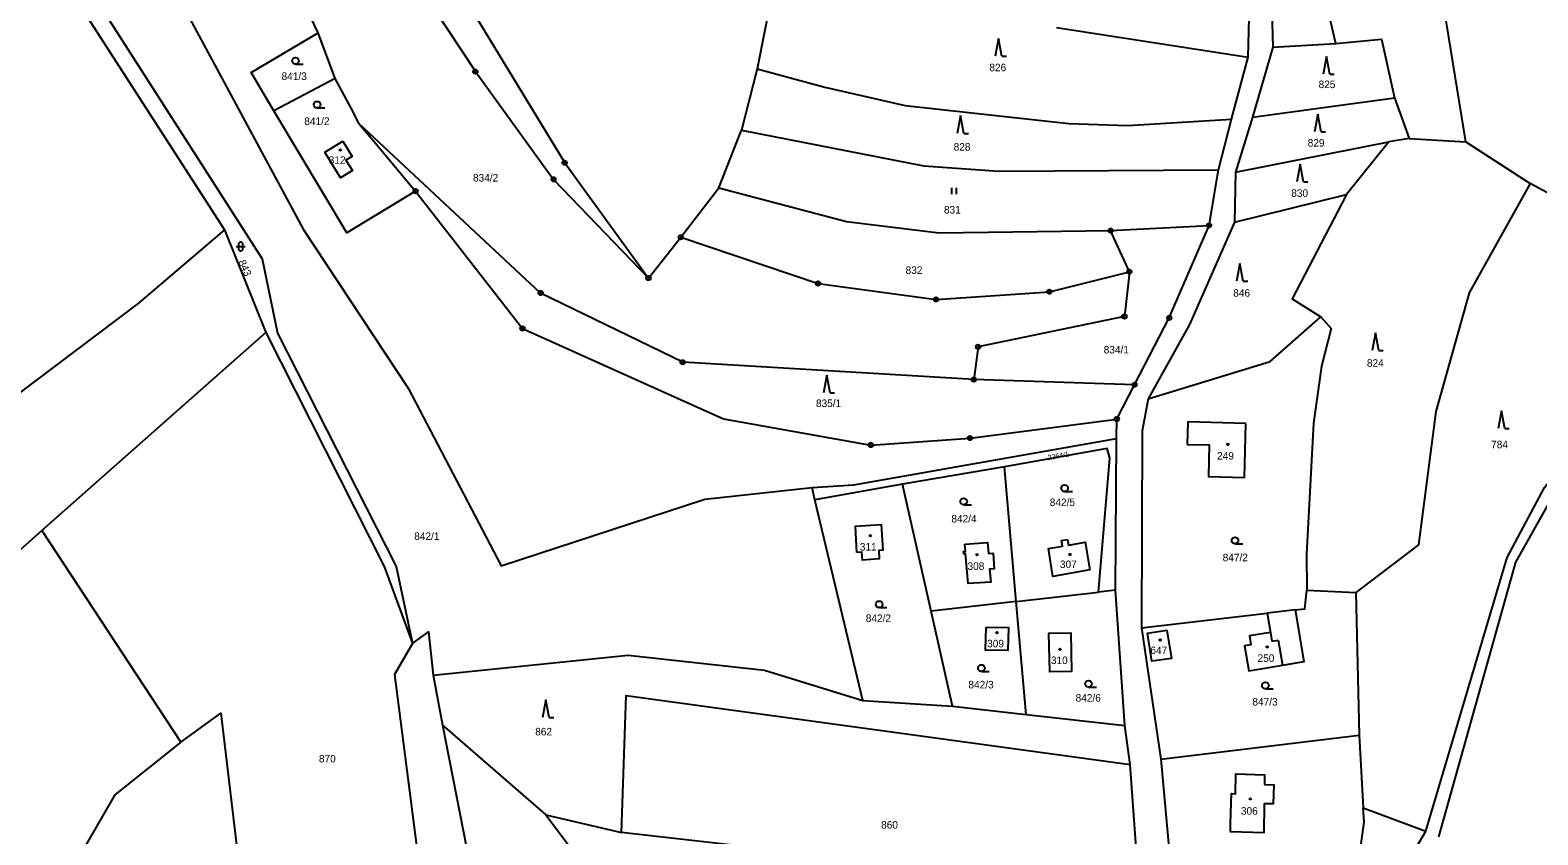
# Model space of a CAD drawing. Extents: x -725728 to -720881, y -1068679 to -1063504.
# Drawn here: x -723011.8 to -722672.1, y -1064115.7 to -1063934.3 of the extents above; entities that cross this region are included whole.
import ezdxf

# ---------------------------------------------------------------- set-up
doc = ezdxf.new("R2010")
doc.units = 0
for name, color, linetype in [('Hranice parcel', 7, 'Continuous'), ('Parcelní čísla', 7, 'Continuous'), ('Vnitřní kresba', 7, 'Continuous'), ('Značky bodu BP', 7, 'Continuous'), ('Značky budov', 7, 'Continuous'), ('Značky kultur', 7, 'Continuous')]:
    doc.layers.add(name, color=color, linetype=linetype)

# ---------------------------------------------------------------- blocks, each defined once
blk = doc.blocks.new('4.02_3')
at = {"layer": 'Značky budov'}
blk.add_circle((-0.001, 0), 0.0175, dxfattribs=at)
blk = doc.blocks.new('4.02_4')
at = {"layer": 'Značky budov'}
blk.add_circle((-0.001, 0), 0.0175, dxfattribs=at)
blk = doc.blocks.new('3.04_2')
at = {"layer": 'Značky kultur'}
blk.add_line((0.001, 0), (0.176, 0), dxfattribs=at)
blk.add_circle((0.001, 0.075), 0.075, dxfattribs=at)
blk = doc.blocks.new('3.04_3')
at = {"layer": 'Značky kultur'}
blk.add_line((0.001, 0), (0.176, 0), dxfattribs=at)
blk.add_circle((0.001, 0.075), 0.075, dxfattribs=at)
blk = doc.blocks.new('3.16_2')
at = {"layer": 'Značky kultur'}
for p, q in [((-0.1, 0.1), (0.1, 0.1)), ((-0.05, 0.15), (-0.05, 0.05)), ((0.05, 0.05), (0.05, 0.15))]:
    blk.add_line(p, q, dxfattribs=at)
for centre, start, end in [((0, 0.15), 0, 180), ((0, 0.05), 180, 359.9879)]:
    blk.add_arc(centre, 0.05, start, end, dxfattribs=at)
blk = doc.blocks.new('3.08_1')
at = {"layer": 'Značky kultur'}
for p, q in [((0, 0.4), (-0.075, 0)), ((0.075, 0), (0, 0.4)), ((0.075, 0), (0.175, 0))]:
    blk.add_line(p, q, dxfattribs=at)
blk = doc.blocks.new('3.08_2')
at = {"layer": 'Značky kultur'}
for p, q in [((0, 0.4), (-0.075, 0)), ((0.075, 0), (0, 0.4)), ((0.075, 0), (0.175, 0))]:
    blk.add_line(p, q, dxfattribs=at)
blk = doc.blocks.new('3.06_1')
at = {"layer": 'Značky kultur'}
for p, q in [((-0.051, 0), (-0.051, 0.15)), ((0.049, 0), (0.049, 0.15))]:
    blk.add_line(p, q, dxfattribs=at)
blk = doc.blocks.new('1.05_1')
at = {"layer": 'Značky bodu BP'}
for radius in [0.05, 0.00303]:
    blk.add_circle((0, 0), radius, dxfattribs=at)
blk = doc.blocks.new('1.05_2')
at = {"layer": 'Značky bodu BP'}
for radius in [0.05, 0.00303]:
    blk.add_circle((0, 0), radius, dxfattribs=at)

msp = doc.modelspace()

# ---------------------------------------------------------------- linework, layer by layer
at = {"layer": 'Hranice parcel'}
for p, q in [((-723011.01, -1063912.67), (-722968.06, -1063979.33)), ((-722943.14, -1063945.17), (-722946.9, -1063934.93)), ((-722780.52, -1063933.68), (-722737.37, -1063940.42)), ((-722731.82, -1063938.16), (-722736.37, -1063953.9)), ((-722731.82, -1063938.16), (-722717.57, -1063937.33)), ((-722741.13, -1063954.35), (-722737.37, -1063940.42)), ((-722943.14, -1063945.17), (-722956.92, -1063952.47)), ((-722848.01, -1063943.01), (-722851.53, -1063956.84)), ((-722736.37, -1063953.9), (-722704.36, -1063949.57)), ((-722704.36, -1063949.57), (-722701.06, -1063958.72)), ((-722896.8, -1063993.55), (-722937.75, -1063955.35)), ((-722744.06, -1063965.77), (-722741.13, -1063954.35)), ((-722736.37, -1063953.9), (-722740.23, -1063966.29)), ((-722856.68, -1063969.87), (-722851.53, -1063956.84)), ((-722740.23, -1063966.29), (-722705.63, -1063959.49)), ((-722705.63, -1063959.49), (-722715.2, -1063971.35)), ((-722701.06, -1063958.72), (-722705.63, -1063959.49)), ((-722701.06, -1063958.72), (-722688.33, -1063959.51)), ((-722688.33, -1063959.51), (-722673.77, -1063968.85)), ((-722746.16, -1063978.31), (-722744.06, -1063965.77)), ((-722740.23, -1063966.29), (-722740.41, -1063977.55)), ((-722893.88, -1063967.93), (-722872.5, -1063990.19)), ((-722865.2, -1063980.98), (-722856.68, -1063969.87)), ((-722740.41, -1063977.55), (-722715.2, -1063971.35)), ((-722968.06, -1063979.33), (-722958.73, -1064002.45)), ((-722768.35, -1063979.48), (-722746.16, -1063978.31)), ((-722764.12, -1063988.75), (-722768.35, -1063979.48)), ((-722872.5, -1063990.19), (-722865.2, -1063980.98)), ((-722764.12, -1063988.75), (-722765.23, -1063998.85)), ((-722958.73, -1064002.45), (-723009.22, -1064047.09)), ((-722762.95, -1064014.23), (-722799.17, -1064013.07)), ((-722766.95, -1064021.95), (-722762.95, -1064014.23)), ((-722767.01, -1064026.31), (-722766.95, -1064021.95)), ((-722767.22, -1064060.53), (-722767.01, -1064026.31)), ((-722792.28, -1064032.7), (-722815.26, -1064036.62)), ((-722789.64, -1064063.07), (-722792.28, -1064032.7)), ((-722834.98, -1064040.18), (-722835.62, -1064037.38)), ((-722815.26, -1064036.62), (-722834.98, -1064040.18)), ((-722808.79, -1064065.24), (-722815.26, -1064036.62)), ((-722824.17, -1064085.42), (-722834.98, -1064040.18)), ((-723009.22, -1064047.09), (-723057.25, -1064089.54)), ((-723009.22, -1064047.09), (-722977.86, -1064094.75)), ((-722789.64, -1064063.07), (-722771.05, -1064060.96)), ((-722767.22, -1064060.53), (-722771.05, -1064060.96)), ((-722765.14, -1064091.05), (-722767.22, -1064060.53)), ((-722724.15, -1064060.56), (-722713.12, -1064061.07)), ((-722713.12, -1064061.07), (-722712.34, -1064093.18)), ((-722789.64, -1064063.07), (-722808.79, -1064065.24)), ((-722787.42, -1064088.52), (-722789.64, -1064063.07)), ((-722803.95, -1064086.65), (-722808.79, -1064065.24)), ((-722761.42, -1064069.05), (-722733.05, -1064065.73)), ((-722726.7, -1064064.99), (-722733.05, -1064065.73)), ((-722761.42, -1064069.05), (-722757, -1064098.65)), ((-722921.01, -1064079.7), (-722918.9, -1064090.97)), ((-722824.17, -1064085.42), (-722803.95, -1064086.65)), ((-722803.95, -1064086.65), (-722787.42, -1064088.52)), ((-722787.42, -1064088.52), (-722765.14, -1064091.05)), ((-722918.9, -1064090.97), (-722895.6, -1064111.17)), ((-722763.96, -1064099.84), (-722765.14, -1064091.05)), ((-722757, -1064098.65), (-722712.34, -1064093.18)), ((-722712.34, -1064093.18), (-722711.42, -1064109.61)), ((-722757, -1064098.65), (-722753.21, -1064140.55)), ((-722895.6, -1064111.17), (-722888.35, -1064120.85)), ((-722895.6, -1064111.17), (-722878.57, -1064115.16)), ((-722711.42, -1064109.61), (-722697.33, -1064114.84)), ((-722716.97, -1064148.27), (-722697.33, -1064114.84))]:
    msp.add_line(p, q, dxfattribs=at)
for points in [[(-722688.33, -1063959.51), (-722694.61, -1063920.57), (-722713.92, -1063877.49), (-722732.87, -1063840.95), (-722743.61, -1063805.2), (-722752.06, -1063752.2), (-722760.29, -1063721.39)], [(-722737.37, -1063940.42), (-722736.91, -1063922.85), (-722737.96, -1063909.29), (-722739.94, -1063896.98), (-722754.43, -1063850.65), (-722764.16, -1063808.91), (-722768.15, -1063771.99), (-722772.85, -1063753.31), (-722787.85, -1063726.84)], [(-722764.73, -1063770.67), (-722760.23, -1063809.34), (-722750.56, -1063849.5), (-722735.84, -1063898.29), (-722732.35, -1063918.8), (-722731.82, -1063938.16)], [(-722717.57, -1063937.33), (-722722.09, -1063917.97), (-722731.76, -1063883.25), (-722736.91, -1063870.86), (-722745.57, -1063846.8), (-722755.37, -1063812.61), (-722764.73, -1063770.67)], [(-722968.57, -1063812.08), (-722962.97, -1063827.2), (-722951.23, -1063846.56), (-722912.62, -1063929.29), (-722891.38, -1063964.19), (-722872.5, -1063990.19)], [(-722971.18, -1063851.63), (-722953.82, -1063868.78), (-722937.15, -1063904.72), (-722911.51, -1063943.65), (-722893.88, -1063967.93)], [(-722946.9, -1063934.93), (-722948.7, -1063931.32), (-722962.49, -1063891.17), (-722971.32, -1063872.71), (-722984.36, -1063857.65)], [(-723007.76, -1063910.49), (-722992.68, -1063900.4), (-722950.28, -1063979.15), (-722926.68, -1064015.01), (-722905.67, -1064055.06), (-722859.81, -1064039.98), (-722835.62, -1064037.38)], [(-723007.76, -1063910.49), (-722959.53, -1063985.86), (-722956.1, -1064002.62), (-722929.37, -1064055.18), (-722925.64, -1064072.55)], [(-722839.11, -1063927.32), (-722844.62, -1063925.91), (-722848.01, -1063943.01)], [(-722956.92, -1063952.47), (-722962.04, -1063943.87), (-722946.9, -1063934.93)], [(-722717.57, -1063937.33), (-722707.33, -1063936.36), (-722704.36, -1063949.57)], [(-722937.75, -1063955.35), (-722939.03, -1063952.68), (-722943.14, -1063945.17)], [(-722848.01, -1063943.01), (-722832.75, -1063947.18), (-722814.66, -1063951.28), (-722777.77, -1063955.38), (-722764.55, -1063955.82), (-722741.13, -1063954.35)], [(-722924.98, -1063970.6), (-722940.51, -1063980), (-722956.92, -1063952.47)], [(-722937.75, -1063955.35), (-722934.11, -1063959.7), (-722924.98, -1063970.6)], [(-722941.35, -1063959.32), (-722939.3, -1063962.79), (-722940.68, -1063963.61), (-722939.22, -1063965.95), (-722941.87, -1063967.61), (-722945.42, -1063961.79), (-722941.35, -1063959.32)], [(-722851.53, -1063956.84), (-722810.46, -1063964.85), (-722793.53, -1063966.07), (-722744.06, -1063965.77)], [(-722673.77, -1063968.85), (-722687.52, -1063993.51), (-722695.09, -1064020.28), (-722698.96, -1064050.3), (-722713.12, -1064061.07)], [(-722650.1, -1063973.87), (-722666.26, -1063972.91), (-722673.77, -1063968.85)], [(-722924.98, -1063970.6), (-722900.88, -1064001.53), (-722855.58, -1064021.91), (-722822.39, -1064027.81), (-722800.03, -1064026.25), (-722766.95, -1064021.95)], [(-722856.68, -1063969.87), (-722827.89, -1063977.42), (-722806.99, -1063979.98), (-722768.35, -1063979.48)], [(-722715.2, -1063971.35), (-722727.45, -1063994.86), (-722720.97, -1063998.94)], [(-722968.06, -1063979.33), (-722987.44, -1063995.84), (-723024.74, -1064023.96), (-723057.31, -1064051.95), (-723073.59, -1064068.58)], [(-722762.95, -1064014.23), (-722755.14, -1063999.14), (-722746.16, -1063978.31)], [(-722740.41, -1063977.55), (-722750.6, -1064000.63), (-722759.91, -1064017.42)], [(-722865.2, -1063980.98), (-722834.28, -1063991.4), (-722807.7, -1063995), (-722782.14, -1063993.26), (-722764.12, -1063988.75)], [(-722697.33, -1064114.84), (-722678.96, -1064053.2), (-722670.58, -1064037.41), (-722639.37, -1063997.14), (-722620.92, -1063980.05)], [(-722799.17, -1064013.07), (-722864.79, -1064009.15), (-722896.8, -1063993.55)], [(-722765.23, -1063998.85), (-722798.22, -1064005.69), (-722799.17, -1064013.07)], [(-722759.91, -1064017.42), (-722732.43, -1064008.98), (-722720.97, -1063998.94)], [(-722720.97, -1063998.94), (-722718.68, -1064001.52), (-722720.86, -1064010.03), (-722722.6, -1064022.85), (-722724.23, -1064052.4), (-722724.15, -1064060.56)], [(-722958.73, -1064002.45), (-722932.03, -1064055.22), (-722925.64, -1064072.55)], [(-722759.91, -1064017.42), (-722761.22, -1064024.62), (-722761.42, -1064069.05)], [(-722737.87, -1064022.93), (-722750.95, -1064022.62), (-722751.07, -1064027.7)], [(-722751.07, -1064027.7), (-722746.17, -1064027.75), (-722746.32, -1064034.92), (-722738.15, -1064035.12), (-722737.87, -1064022.93)], [(-722835.62, -1064037.38), (-722826.24, -1064036.82), (-722767.01, -1064026.31)], [(-722771.05, -1064060.96), (-722768.56, -1064030.81), (-722769.15, -1064028.62), (-722792.28, -1064032.7)], [(-722694.35, -1064116.15), (-722677.02, -1064054.25), (-722667.94, -1064038.06)], [(-722825.53, -1064052.03), (-722825.81, -1064046.11), (-722820.03, -1064045.74), (-722819.65, -1064051.52), (-722820.61, -1064051.56), (-722820.52, -1064053.48), (-722824.27, -1064053.78), (-722824.44, -1064051.97), (-722825.53, -1064052.03)], [(-722801.2, -1064050.17), (-722796.1, -1064049.76), (-722795.9, -1064052.29), (-722794.85, -1064052.2), (-722794.56, -1064055.71), (-722795.61, -1064055.8), (-722795.37, -1064058.74), (-722800.47, -1064059.04), (-722801.02, -1064052.27), (-722801.43, -1064052.31), (-722801.47, -1064051.78), (-722801.07, -1064051.75), (-722801.2, -1064050.17)], [(-722778.1, -1064049.1), (-722777.88, -1064050.39), (-722774.08, -1064049.74), (-722773.01, -1064055.96), (-722781.36, -1064057.45), (-722782.37, -1064051.17), (-722779.22, -1064050.63), (-722779.45, -1064049.33), (-722778.1, -1064049.1)], [(-722726.7, -1064064.99), (-722724.55, -1064064.74), (-722724.15, -1064060.56)], [(-722733.05, -1064065.73), (-722732.33, -1064070.05), (-722737.05, -1064070.84), (-722736.72, -1064072.82), (-722738.18, -1064073.06), (-722737.23, -1064078.7), (-722729.64, -1064077.42), (-722724.74, -1064076.59), (-722726.7, -1064064.99)], [(-722925.64, -1064072.55), (-722922.04, -1064069.91), (-722921.01, -1064079.7)], [(-722796.4, -1064068.86), (-722791.4, -1064068.97), (-722791.53, -1064074.13), (-722796.51, -1064074.02), (-722796.4, -1064068.86)], [(-722777.17, -1064078.88), (-722782.07, -1064078.94), (-722782.24, -1064070.2), (-722777.28, -1064070.14), (-722777.17, -1064078.88)], [(-722755.65, -1064069.55), (-722754.63, -1064075.92), (-722759.03, -1064076.56), (-722760.05, -1064070.24), (-722755.65, -1064069.55)], [(-722925.64, -1064072.55), (-722929.72, -1064079.54), (-722914.96, -1064194.66), (-722913.99, -1064213.17), (-722914.06, -1064248.92), (-722916.61, -1064280.62)], [(-722921.01, -1064079.7), (-722877.11, -1064075.21), (-722846.34, -1064078.55), (-722824.17, -1064085.42)], [(-722878.57, -1064115.16), (-722877.53, -1064084.29), (-722763.96, -1064099.84)], [(-722977.86, -1064094.75), (-722968.87, -1064088.27), (-722964.42, -1064125.55), (-722964.12, -1064147.8), (-722965.5, -1064176.78), (-722967.67, -1064202.41)], [(-722918.9, -1064090.97), (-722913.47, -1064118.51), (-722906.45, -1064165.66), (-722902.5, -1064204.1), (-722900.95, -1064249.24), (-722901.64, -1064278.42), (-722904.31, -1064294.42)], [(-722977.86, -1064094.75), (-722992.79, -1064106.64), (-723002.3, -1064123.21), (-723009.81, -1064148.68)], [(-722758.39, -1064144.68), (-722761.66, -1064131.03), (-722763.96, -1064099.84)], [(-722733.71, -1064104.31), (-722731.58, -1064104.38), (-722731.71, -1064108.71), (-722733.73, -1064108.72), (-722733.86, -1064115.2), (-722741.36, -1064114.99), (-722741.33, -1064113.04), (-722741.08, -1064106.38), (-722740.2, -1064106.4), (-722740.12, -1064101.89), (-722733.65, -1064102.14), (-722733.71, -1064104.31)], [(-722714.45, -1064135.8), (-722711.24, -1064112.81), (-722711.42, -1064109.61)], [(-722758.39, -1064144.68), (-722786.59, -1064138.53), (-722850.86, -1064118.29), (-722878.57, -1064115.16)]]:
    msp.add_lwpolyline(points, dxfattribs=at)
at = {"layer": 'Vnitřní kresba'}
for p, q in [((-722732.33, -1064070.05), (-722732, -1064072.03)), ((-722732, -1064072.03), (-722730.59, -1064071.8)), ((-722730.59, -1064071.8), (-722729.64, -1064077.42))]:
    msp.add_line(p, q, dxfattribs=at)

# ---------------------------------------------------------------- block references
at = {"layer": 'Značky bodu BP', "xscale": 10, "yscale": 10}
for name, p in [('1.05_2', (-722911.51, -1063943.65)), ('1.05_1', (-722891.38, -1063964.19)), ('1.05_2', (-722893.88, -1063967.93)), ('1.05_1', (-722924.98, -1063970.6)), ('1.05_1', (-722768.35, -1063979.48)), ('1.05_1', (-722746.16, -1063978.31)), ('1.05_1', (-722865.2, -1063980.98)), ('1.05_1', (-722872.5, -1063990.19)), ('1.05_1', (-722764.12, -1063988.75)), ('1.05_1', (-722896.8, -1063993.55)), ('1.05_2', (-722834.28, -1063991.4)), ('1.05_1', (-722782.14, -1063993.26)), ('1.05_1', (-722807.7, -1063995)), ('1.05_1', (-722765.23, -1063998.85)), ('1.05_2', (-722755.14, -1063999.14)), ('1.05_1', (-722900.88, -1064001.53)), ('1.05_1', (-722798.22, -1064005.69)), ('1.05_2', (-722864.79, -1064009.15)), ('1.05_1', (-722799.17, -1064013.07)), ('1.05_1', (-722762.95, -1064014.23)), ('1.05_1', (-722766.95, -1064021.95)), ('1.05_1', (-722822.39, -1064027.81)), ('1.05_1', (-722800.03, -1064026.25))]:
    msp.add_blockref(name, p, dxfattribs=at)
at = {"layer": 'Značky budov', "xscale": 10, "yscale": 10}
for name, p in [('4.02_3', (-722941.92, -1063961.31)), ('4.02_4', (-722741.93, -1064027.68)), ('4.02_3', (-722822.47, -1064048.24)), ('4.02_3', (-722798.46, -1064052.55)), ('4.02_3', (-722777.47, -1064052.48)), ('4.02_3', (-722793.97, -1064070.09)), ('4.02_3', (-722757.17, -1064071.74)), ('4.02_3', (-722779.73, -1064073.86)), ('4.02_3', (-722733.07, -1064073.31)), ('4.02_3', (-722736.84, -1064107.57))]:
    msp.add_blockref(name, p, dxfattribs=at)
at = {"layer": 'Značky kultur', "xscale": 10, "yscale": 10}
for name, p in [('3.08_2', (-722793.6, -1063940.18)), ('3.04_2', (-722952.04, -1063941.97)), ('3.08_1', (-722719.73, -1063944.23)), ('3.04_2', (-722947.18, -1063951.85)), ('3.08_1', (-722802.16, -1063957.57)), ('3.08_1', (-722721.65, -1063957.22)), ('3.08_1', (-722725.62, -1063968.51)), ('3.06_1', (-722803.61, -1063971.31)), ('3.16_2', (-722964.41, -1063984.07)), ('3.08_1', (-722739.2, -1063990.87)), ('3.08_1', (-722708.66, -1064006.53)), ('3.08_1', (-722832.3, -1064016.07)), ('3.08_1', (-722680.27, -1064024.12)), ('3.04_2', (-722778.73, -1064038.31)), ('3.04_2', (-722801.47, -1064041.29)), ('3.04_2', (-722740.33, -1064050.1)), ('3.04_2', (-722820.51, -1064064.47)), ('3.04_2', (-722797.49, -1064078.83)), ('3.04_3', (-722773.33, -1064082.39)), ('3.04_2', (-722733.48, -1064082.75)), ('3.08_1', (-722895.6, -1064089.24))]:
    msp.add_blockref(name, p, dxfattribs=at)

# ---------------------------------------------------------------- texts
at = {"layer": 'Parcelní čísla'}
for s, p in [('826', (-722795.68, -1063943.56)), ('841/3', (-722955.19, -1063945.54)), ('825', (-722721.48, -1063947.37)), ('841/2', (-722950.06, -1063955.68)), ('829', (-722723.94, -1063960.56)), ('312', (-722944.55, -1063964.43)), ('828', (-722803.73, -1063961.46)), ('834/2', (-722912.05, -1063968.42)), ('830', (-722727.64, -1063971.89)), ('831', (-722805.91, -1063975.63)), ('832', (-722814.55, -1063989.25)), ('846', (-722740.72, -1063994.39)), ('834/1', (-722769.91, -1064007.17)), ('824', (-722710.6, -1064010.18)), ('835/1', (-722834.75, -1064019.25)), ('784', (-722682.6, -1064028.54)), ('249', (-722744.36, -1064031.09)), ('842/5', (-722782.07, -1064041.58)), ('842/4', (-722804.24, -1064045.27)), ('842/1', (-722925.29, -1064049.2)), ('311', (-722824.87, -1064051.6)), ('308', (-722800.6, -1064055.95)), ('307', (-722779.78, -1064055.54)), ('847/2', (-722743.1, -1064054.02)), ('842/2', (-722823.53, -1064067.71)), ('309', (-722796.18, -1064073.41)), ('647', (-722759.39, -1064074.93)), ('250', (-722735.24, -1064076.7)), ('310', (-722781.81, -1064077.18)), ('842/3', (-722800.4, -1064082.67)), ('842/6', (-722776.24, -1064085.66)), ('847/3', (-722736.41, -1064086.53)), ('862', (-722898.03, -1064093.26)), ('870', (-722946.77, -1064099.36)), ('306', (-722738.99, -1064111.14)), ('860', (-722820.07, -1064114.27))]:
    msp.add_text(s, height=1.7, dxfattribs=at).set_placement(p)
for s, height, rotation, p in [('843', 1.7, 294, (-722964.97, -1063986.51)), ('2264/1', 1.14, 10, (-722782.42, -1064031.22))]:
    msp.add_text(s, height=height, rotation=rotation, dxfattribs=at).set_placement(p)

doc.saveas('drawing.dxf')
